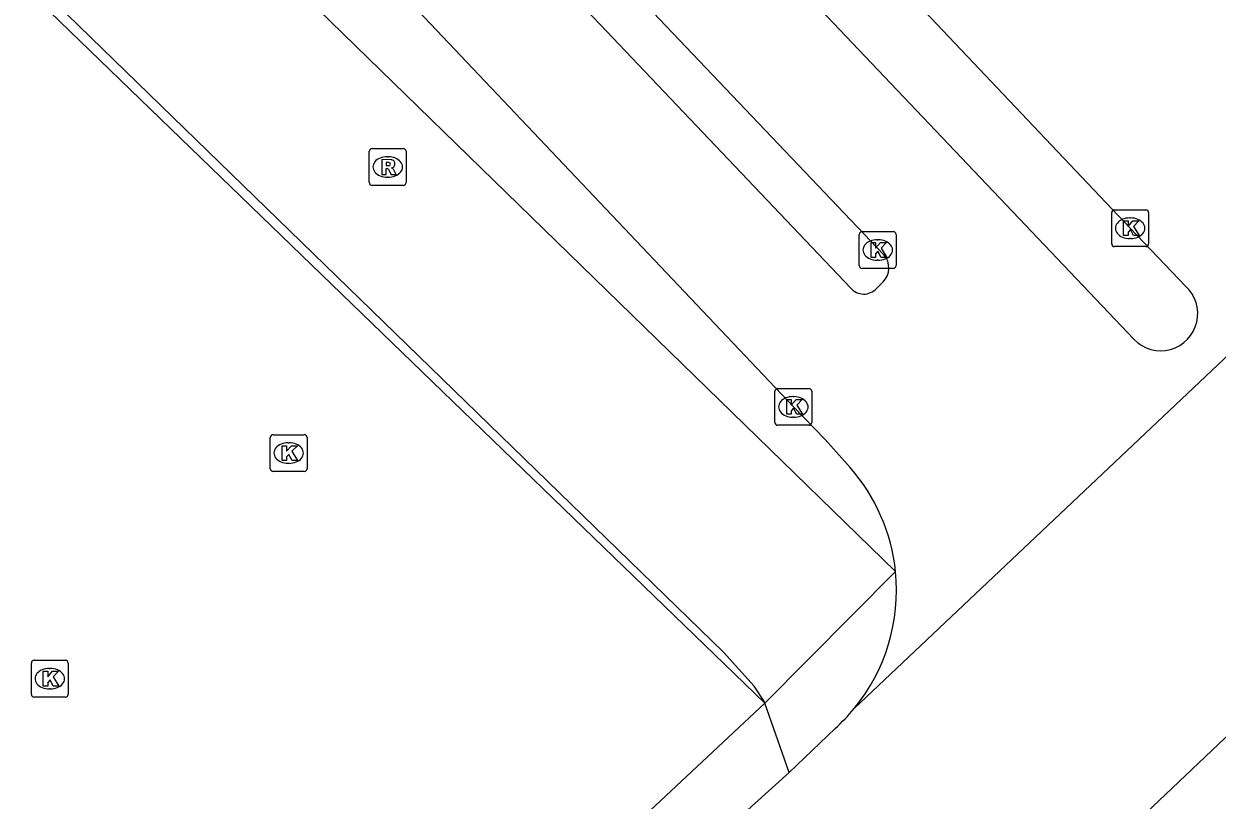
# Model space of a CAD drawing. Extents: x 156141 to 158132, y 385651 to 388399.
# Drawn here: x 156622.78 to 156655.23, y 387979.39 to 388000.5 of the extents above; entities that cross this region are included whole.
import ezdxf

# ---------------------------------------------------------------- set-up
doc = ezdxf.new("R2010")
doc.units = 0
for name, color, linetype in [('IMGEO_Berm_groen', 7, 'Continuous'), ('IMGEO_Grasland_agrarisch', 7, 'Continuous'), ('IMGEO_Hek', 7, 'Continuous'), ('IMGEO_Kolk', 7, 'Continuous'), ('IMGEO_Rijbaan_lokaal_gesloten', 7, 'Continuous'), ('IMGEO_Rioolput', 7, 'Continuous')]:
    doc.layers.add(name, color=color, linetype=linetype)

msp = doc.modelspace()

# ---------------------------------------------------------------- linework, layer by layer
at = {"layer": 'IMGEO_Berm_groen'}
msp.add_lwpolyline([(156609.907, 387948.241), (156608.888, 387948.465), (156608.044, 387949.37), (156642.93, 387982.023)], dxfattribs=at)
at = {"layer": 'IMGEO_Grasland_agrarisch'}
msp.add_lwpolyline([(156642.93, 387982.023), (156585.672, 388037.417), (156493.671, 388126.772), (156486.547, 388133.87)], dxfattribs=at)
at = {"layer": 'IMGEO_Hek'}
for points in [[(156642.93, 387982.023), (156585.672, 388037.417), (156493.671, 388126.772), (156486.547, 388133.87)], [(156608.044, 387949.37), (156642.93, 387982.023), (156646.483, 387985.602)]]:
    msp.add_lwpolyline(points, dxfattribs=at)
at = {"layer": 'IMGEO_Kolk'}
for p, q in [((156652.36, 387994.517), (156652.36, 387995.369)), ((156652.435, 387995.443), (156653.287, 387995.443)), ((156652.848, 387995.223), (156652.873, 387995.223)), ((156653.361, 387995.369), (156653.361, 387994.517)), ((156645.497, 387993.925), (156645.497, 387994.777)), ((156645.572, 387994.851), (156646.424, 387994.851)), ((156645.985, 387994.631), (156646.01, 387994.631)), ((156646.498, 387994.777), (156646.498, 387993.925)), ((156652.871, 387994.663), (156652.846, 387994.663)), ((156653.287, 387994.443), (156652.435, 387994.443)), ((156646.008, 387994.071), (156645.983, 387994.071)), ((156646.424, 387993.851), (156645.572, 387993.851)), ((156643.204, 387989.657), (156643.204, 387990.509)), ((156643.279, 387990.583), (156644.131, 387990.583)), ((156643.692, 387990.363), (156643.717, 387990.363)), ((156644.205, 387990.509), (156644.205, 387989.657)), ((156643.715, 387989.803), (156643.69, 387989.803)), ((156644.131, 387989.583), (156643.279, 387989.583)), ((156629.482, 387988.402), (156629.482, 387989.254)), ((156629.557, 387989.328), (156630.409, 387989.328)), ((156629.97, 387989.108), (156629.995, 387989.108)), ((156630.483, 387989.254), (156630.483, 387988.402)), ((156629.993, 387988.548), (156629.968, 387988.548)), ((156630.409, 387988.328), (156629.557, 387988.328)), ((156622.988, 387982.265), (156622.988, 387983.117)), ((156623.063, 387983.191), (156623.915, 387983.191)), ((156623.476, 387982.971), (156623.501, 387982.971)), ((156623.989, 387983.117), (156623.989, 387982.265)), ((156623.499, 387982.411), (156623.474, 387982.411)), ((156623.915, 387982.191), (156623.063, 387982.191))]:
    msp.add_line(p, q, dxfattribs=at)
for points in [[(156652.36, 387994.517), (156652.36, 387995.369)], [(156652.435, 387995.443), (156653.287, 387995.443)], [(156653.361, 387995.369), (156653.361, 387994.517)], [(156652.681, 387995.143), (156652.804, 387995.143), (156652.804, 387994.992), (156652.934, 387995.143), (156653.098, 387995.143), (156652.952, 387994.992), (156653.105, 387994.743), (156652.953, 387994.743), (156652.868, 387994.907), (156652.804, 387994.84), (156652.804, 387994.743), (156652.681, 387994.743), (156652.681, 387995.143)], [(156645.497, 387993.925), (156645.497, 387994.777)], [(156645.572, 387994.851), (156646.424, 387994.851)], [(156646.498, 387994.777), (156646.498, 387993.925)], [(156645.818, 387994.551), (156645.941, 387994.551), (156645.941, 387994.4), (156646.071, 387994.551), (156646.235, 387994.551), (156646.089, 387994.4), (156646.242, 387994.151), (156646.09, 387994.151), (156646.005, 387994.315), (156645.941, 387994.248), (156645.941, 387994.151), (156645.818, 387994.151), (156645.818, 387994.551)], [(156653.287, 387994.443), (156652.435, 387994.443)], [(156646.424, 387993.851), (156645.572, 387993.851)], [(156643.204, 387989.657), (156643.204, 387990.509)], [(156643.279, 387990.583), (156644.131, 387990.583)], [(156644.205, 387990.509), (156644.205, 387989.657)], [(156643.525, 387990.283), (156643.648, 387990.283), (156643.648, 387990.132), (156643.778, 387990.283), (156643.942, 387990.283), (156643.796, 387990.132), (156643.949, 387989.883), (156643.797, 387989.883), (156643.712, 387990.047), (156643.648, 387989.98), (156643.648, 387989.883), (156643.525, 387989.883), (156643.525, 387990.283)], [(156644.131, 387989.583), (156643.279, 387989.583)], [(156629.482, 387988.402), (156629.482, 387989.254)], [(156629.557, 387989.328), (156630.409, 387989.328)], [(156630.483, 387989.254), (156630.483, 387988.402)], [(156629.803, 387989.028), (156629.926, 387989.028), (156629.926, 387988.877), (156630.056, 387989.028), (156630.22, 387989.028), (156630.074, 387988.877), (156630.227, 387988.628), (156630.075, 387988.628), (156629.99, 387988.792), (156629.926, 387988.725), (156629.926, 387988.628), (156629.803, 387988.628), (156629.803, 387989.028)], [(156630.409, 387988.328), (156629.557, 387988.328)], [(156622.988, 387982.265), (156622.988, 387983.117)], [(156623.063, 387983.191), (156623.915, 387983.191)], [(156623.309, 387982.891), (156623.432, 387982.891), (156623.432, 387982.74), (156623.562, 387982.891), (156623.726, 387982.891), (156623.58, 387982.74), (156623.733, 387982.491), (156623.581, 387982.491), (156623.496, 387982.655), (156623.432, 387982.588), (156623.432, 387982.491), (156623.309, 387982.491), (156623.309, 387982.891)], [(156623.989, 387983.117), (156623.989, 387982.265)], [(156623.915, 387982.191), (156623.063, 387982.191)]]:
    msp.add_lwpolyline(points, dxfattribs=at)
for centre, start, end in [((156652.437, 387995.367), 91.552, 178.448), ((156652.437, 387995.367), 91.552, 178.448), ((156653.285, 387995.367), 1.552, 88.448), ((156653.285, 387995.367), 1.552, 88.448), ((156645.574, 387994.775), 91.552, 178.448), ((156645.574, 387994.775), 91.552, 178.448), ((156646.422, 387994.775), 1.552, 88.448), ((156646.422, 387994.775), 1.552, 88.448), ((156652.437, 387994.519), 181.552, 268.448), ((156652.437, 387994.519), 181.552, 268.448), ((156653.285, 387994.519), 271.552, 358.448), ((156653.285, 387994.519), 271.552, 358.448), ((156645.574, 387993.927), 181.552, 268.448), ((156645.574, 387993.927), 181.552, 268.448), ((156646.422, 387993.927), 271.552, 358.448), ((156646.422, 387993.927), 271.552, 358.448), ((156643.281, 387990.507), 91.552, 178.448), ((156643.281, 387990.507), 91.552, 178.448), ((156644.129, 387990.507), 1.552, 88.448), ((156644.129, 387990.507), 1.552, 88.448), ((156643.281, 387989.659), 181.552, 268.448), ((156643.281, 387989.659), 181.552, 268.448), ((156644.129, 387989.659), 271.552, 358.448), ((156644.129, 387989.659), 271.552, 358.448), ((156629.559, 387989.252), 91.552, 178.448), ((156629.559, 387989.252), 91.552, 178.448), ((156630.407, 387989.252), 1.552, 88.448), ((156630.407, 387989.252), 1.552, 88.448), ((156629.559, 387988.404), 181.552, 268.448), ((156629.559, 387988.404), 181.552, 268.448), ((156630.407, 387988.404), 271.552, 358.448), ((156630.407, 387988.404), 271.552, 358.448), ((156623.065, 387983.115), 91.552, 178.448), ((156623.065, 387983.115), 91.552, 178.448), ((156623.913, 387983.115), 1.552, 88.448), ((156623.913, 387983.115), 1.552, 88.448), ((156623.065, 387982.267), 181.552, 268.448), ((156623.065, 387982.267), 181.552, 268.448), ((156623.913, 387982.267), 271.552, 358.448), ((156623.913, 387982.267), 271.552, 358.448)]:
    msp.add_arc(centre, 0.0765, start, end, dxfattribs=at)
for centre, major_axis, ratio, start_param, end_param in [((156652.847, 387994.943), (-0.387, 0.002), 0.722429, 4.712389, 7.853982), ((156652.872, 387994.943), (-0.39, 0.002), 0.717154, 1.570796, 4.712389), ((156645.984, 387994.351), (-0.387, 0.002), 0.722429, 4.712389, 7.853982), ((156646.009, 387994.351), (-0.39, 0.002), 0.717154, 1.570796, 4.712389), ((156643.691, 387990.083), (-0.387, 0.002), 0.722429, 4.712389, 7.853982), ((156643.716, 387990.083), (-0.39, 0.002), 0.717154, 1.570796, 4.712389), ((156629.969, 387988.828), (-0.387, 0.002), 0.722429, 4.712389, 7.853982), ((156629.994, 387988.828), (-0.39, 0.002), 0.717154, 1.570796, 4.712389), ((156623.475, 387982.691), (-0.387, 0.002), 0.722429, 4.712389, 7.853982), ((156623.5, 387982.691), (-0.39, 0.002), 0.717154, 1.570796, 4.712389)]:
    msp.add_ellipse(centre, major_axis=major_axis, ratio=ratio, start_param=start_param, end_param=end_param, dxfattribs=at)
at = {"layer": 'IMGEO_Rijbaan_lokaal_gesloten'}
for points in [[(156642.93, 387982.023), (156642.921, 387982.061), (156642.636, 387982.488), (156641.802, 387983.409), (156586.659, 388037.016)], [(156711.974, 388034.75), (156706.311, 388029.372), (156698.216, 388021.752), (156681.971, 388006.289), (156649.342, 387975.289), (156649.121, 387975.504), (156645.163, 387970.971)], [(156609.903, 388025.727), (156614.514, 388020.881), (156621.039, 388014.012), (156628.249, 388006.417), (156643.705, 387990.083), (156644.566, 387989.193), (156645.246, 387988.435)], [(156607.554, 388023.521), (156646.483, 387985.602)], [(156635.793, 388012.928), (156636.374, 388012.305), (156644.98, 388003.278), (156652.861, 387994.943)], [(156652.967, 387991.917), (156634.34, 388011.536)], [(156632.03, 388009.074), (156632.181, 388008.926), (156646.164, 387994.217)], [(156645.262, 387993.318), (156631.104, 388008.224)], [(156645.355, 387981.877), (156660.017, 387995.742)], [(156652.861, 387994.943), (156654.362, 387993.371)], [(156646.148, 387993.489), (156645.964, 387993.307)], [(156643.593, 387980.135), (156642.93, 387982.023)], [(156644.841, 387981.339), (156643.593, 387980.135)], [(156609.907, 387948.241), (156642.374, 387979.041), (156643.593, 387980.135)]]:
    msp.add_lwpolyline(points, dxfattribs=at)
for centre, radius, start, end in [((156645.775, 387993.861), 0.527, 315.0461, 42.4358), ((156645.618, 387993.616), 0.464, 219.9244, 318.2801), ((156653.69, 387992.62), 1.008, 224.1872, 48.1856), ((156641.465, 387985.097), 5.043, 5.7416, 41.4344), ((156641.462, 387985.089), 5.047, 320.4729, 5.8325), ((156641.564, 387984.984), 4.902, 311.9542, 320.6596)]:
    msp.add_arc(centre, radius, start, end, dxfattribs=at)
at = {"layer": 'IMGEO_Rioolput'}
for p, q in [((156632.176, 387996.183), (156632.176, 387997.035)), ((156632.251, 387997.109), (156633.103, 387997.109)), ((156632.664, 387996.889), (156632.689, 387996.889)), ((156633.177, 387997.035), (156633.177, 387996.183)), ((156632.687, 387996.329), (156632.662, 387996.329)), ((156633.103, 387996.109), (156632.251, 387996.109))]:
    msp.add_line(p, q, dxfattribs=at)
for points in [[(156632.176, 387996.183), (156632.176, 387997.035)], [(156632.251, 387997.109), (156633.103, 387997.109)], [(156633.177, 387997.035), (156633.177, 387996.183)], [(156632.765, 387996.807), (156632.513, 387996.809), (156632.513, 387996.409)], [(156632.513, 387996.409), (156632.637, 387996.409), (156632.637, 387996.571), (156632.648, 387996.571)], [(156632.691, 387996.728), (156632.637, 387996.728), (156632.637, 387996.647)], [(156632.637, 387996.647), (156632.689, 387996.647)], [(156632.695, 387996.542), (156632.766, 387996.409), (156632.906, 387996.409), (156632.841, 387996.535)], [(156633.103, 387996.109), (156632.251, 387996.109)]]:
    msp.add_lwpolyline(points, dxfattribs=at)
for centre, radius, start, end in [((156632.253, 387997.033), 0.0765, 91.552, 178.448), ((156632.253, 387997.033), 0.0765, 91.552, 178.448), ((156633.101, 387997.033), 0.0765, 1.552, 88.448), ((156633.101, 387997.033), 0.0765, 1.552, 88.448), ((156632.647, 387996.518), 0.0533, 26.0293, 88.6989), ((156632.673, 387996.836), 0.19, 274.7715, 282.9687), ((156632.697, 387996.632), 0.0964, 77.0061, 93.1865), ((156632.711, 387996.689), 0.0378, 276.6634, 79.6772), ((156632.764, 387996.697), 0.109, 350.3612, 89.416), ((156632.762, 387996.697), 0.112, 277.5842, 350.9817), ((156632.746, 387996.482), 0.108, 29.5134, 73.7905), ((156632.253, 387996.185), 0.0765, 181.552, 268.448), ((156632.253, 387996.185), 0.0765, 181.552, 268.448), ((156633.101, 387996.185), 0.0765, 271.552, 358.448), ((156633.101, 387996.185), 0.0765, 271.552, 358.448)]:
    msp.add_arc(centre, radius, start, end, dxfattribs=at)
for centre, major_axis, ratio, start_param, end_param in [((156632.663, 387996.609), (-0.387, 0.002), 0.722429, 4.712389, 7.853982), ((156632.688, 387996.609), (-0.39, 0.002), 0.717154, 1.570796, 4.712389)]:
    msp.add_ellipse(centre, major_axis=major_axis, ratio=ratio, start_param=start_param, end_param=end_param, dxfattribs=at)

doc.saveas('drawing.dxf')
